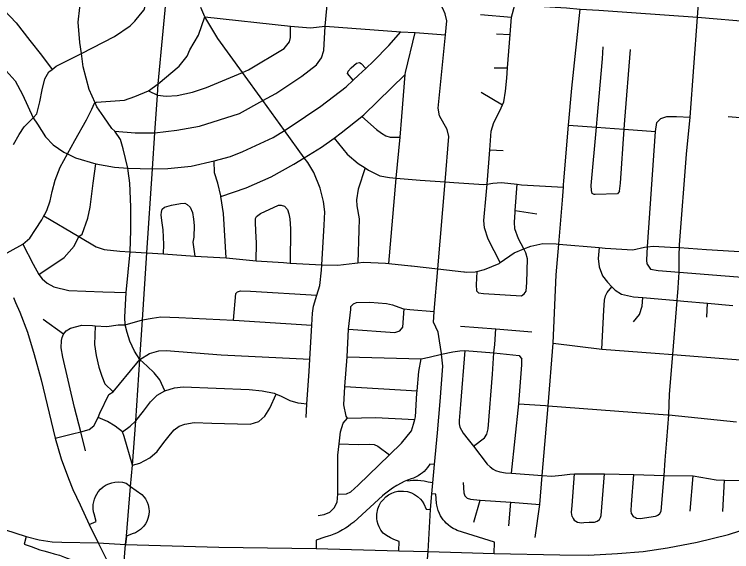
# Model space of a CAD drawing. Extents: x 1755200 to 1902939, y 644115 to 788070.
# Drawn here: x 1847744 to 1854921, y 703837 to 709211 of the extents above; entities that cross this region are included whole.
import ezdxf

# ---------------------------------------------------------------- set-up
doc = ezdxf.new("R2010")
doc.units = 0
for name, color, linetype in [('GM_X_City_Street', 7, 'Continuous'), ('GM_X_Interchange_Ramps', 7, 'Continuous'), ('GM_X_Interstate_Route', 7, 'Continuous'), ('GM_X_Township', 7, 'Continuous'), ('GM_X_US_Route', 7, 'Continuous')]:
    doc.layers.add(name, color=color, linetype=linetype)

msp = doc.modelspace()

# ---------------------------------------------------------------- linework, layer by layer
at = {"layer": 'GM_X_City_Street'}
for points in [[(1854580.4, 709183.9), (1854670.2, 710388.9), (1854672.2, 710535.3), (1854685.3, 710628.3), (1854748, 711339.3), (1854773.9, 711788.5), (1854814.6, 712261.2), (1854853, 712792.4)], [(1848881.8, 707646.3), (1848878.2, 707673.5), (1848831.4, 707864.1), (1848804.6, 707957.8), (1848750.2, 708041.5), (1848717.6, 708069.9), (1848639.9, 708184.4), (1848570.2, 708286.9), (1848552.7, 708326), (1848492.7, 708459.5), (1848433.4, 708684.1), (1848414, 708819.5), (1848398.2, 708928.8), (1848382.9, 709133.3), (1848398.2, 709279), (1848417.4, 709637.8)], [(1847736.7, 707909.2), (1847793.1, 708008.8), (1847841.3, 708084.8), (1847933.4, 708176.3), (1847967.8, 708216.7), (1848000.2, 708336.8), (1848022.6, 708455), (1848048.9, 708567.2), (1848089.2, 708637.2), (1848121.1, 708660.4), (1848163.4, 708691), (1848414, 708819.5), (1848415.9, 708820.5), (1848744.5, 708987.8), (1848900.9, 709095.5), (1848949.1, 709141.4), (1849005.4, 709211.4), (1849041.5, 709255.3), (1849061.7, 709327.5), (1849070, 709397.6), (1849090.4, 709586.8)], [(1848750.2, 708041.5), (1848951.1, 708024.5), (1849150.4, 708024.1), (1849368.5, 708051.8), (1849595.7, 708091), (1849996.5, 708220.1), (1850230.5, 708348.6), (1850359.3, 708419.3), (1850620, 708592.8), (1850766.3, 708704.6), (1850816.6, 708776.6), (1850838.9, 708850.6), (1850854.7, 709092.2), (1850885.8, 709450.4)], [(1851688.3, 709389.5), (1851978.4, 709365.6), (1852751.3, 709305.2), (1852932.4, 709296.4), (1853269.5, 709275.8), (1853404.2, 709263.3), (1853590.5, 709253), (1853918.2, 709230.1), (1854580.4, 709183.9), (1855127.7, 709134.2), (1855706.4, 709089.5), (1855852.6, 709077.8)], [(1847572.8, 709321.9), (1847760.6, 709125.3), (1847898.1, 708948.5), (1848013.7, 708801.8), (1848121.1, 708660.4)], [(1852017.1, 705819.2), (1851997, 705944.2), (1851982.7, 706032.6), (1851936, 706133.1), (1851943.2, 706235.3), (1851943.6, 706238.8), (1851979.8, 706666.1), (1852053.4, 707535.5), (1852091.7, 707987.9), (1852074.6, 708060.3), (1851996.2, 708195.6), (1851983.2, 708272), (1852057.9, 709004.9), (1852071.1, 709146.3), (1852054.9, 709215.4), (1852029.9, 709268.4), (1852006.3, 709311.1), (1851978.4, 709365.6)], [(1852605.1, 706727.5), (1852484.8, 706961.3), (1852449.1, 707075.8), (1852441.2, 707148), (1852465.9, 707402.6), (1852474.5, 707513.3), (1852501.1, 707854.5), (1852515.7, 708042.2), (1852539.9, 708130.4), (1852600.3, 708244.5), (1852627.1, 708305.7), (1852640.6, 708336.6), (1852659, 708442.8), (1852671.3, 708573.2), (1852679.3, 708675.6), (1852705.3, 709010), (1852708.6, 709052.4), (1852717, 709182.4), (1852751.3, 709305.2)], [(1850663, 705177.3), (1850671.8, 705315.5), (1850692.5, 705640.2), (1850699.6, 705762.4), (1850719.3, 706101.5), (1850726.4, 706223.4), (1850736.6, 706293.5), (1850769.5, 706401.4), (1850799.3, 706497.7), (1850815.8, 706652), (1850819.2, 706704.4), (1850845.2, 707100.9), (1850849.7, 707235.2), (1850836, 707339.4), (1850802.4, 707473.8), (1850738.9, 707630.4), (1850679.2, 707728.8), (1850644.1, 707777.2), (1850446.5, 708050.2), (1850230.5, 708348.6), (1850027.2, 708629.5), (1849778.8, 708970.4), (1849648.4, 709184.5), (1849608.9, 709277.9)], [(1853242.8, 707543.9), (1853289.7, 708103.8), (1853320.5, 708471.8), (1853404.2, 709263.3)], [(1848047.3, 707210.3), (1848048.6, 707212.7), (1848068.7, 707250.3), (1848101, 707344.4), (1848121.3, 707438.5), (1848153.7, 707550.7), (1848202.1, 707682.8), (1848274.6, 707814.1), (1848349.1, 707948.9), (1848465.8, 708154.9), (1848520.1, 708261), (1848544.3, 708321), (1848552.7, 708326), (1848564.4, 708333), (1848844.5, 708352.1), (1848949.8, 708388.5), (1849086.8, 708447.2), (1849183, 708516.2), (1849392.1, 708693.8), (1849474.4, 708791.7), (1849498.4, 708855), (1849586.9, 709003), (1849648.4, 709184.5)], [(1849648.4, 709184.5), (1850505.5, 709091.6), (1850707.5, 709075.6), (1850854.7, 709092.2), (1851612.1, 709035.9), (1851755.5, 709027.6), (1852057.9, 709004.9)], [(1852406.6, 709209.7), (1852717, 709182.4)], [(1854381.1, 706425.8), (1854393.6, 706579.6), (1854396.1, 706631.7), (1854396.3, 706635.8), (1854396.3, 706814.4), (1854398.4, 706877.2), (1854399.3, 706906.7), (1854469.7, 707810.9), (1854506, 708183.8), (1854580.4, 709183.9)], [(1849086.8, 708447.2), (1849175.6, 708403.1), (1849261.7, 708392.4), (1849372.6, 708398.9), (1849526.6, 708432.9), (1849667.5, 708479.8), (1850027.2, 708629.5), (1850087.9, 708656.7), (1850444.8, 708870), (1850497, 708935.9), (1850505.1, 708980), (1850505.5, 709091.6)], [(1847661.1, 708646.6), (1847752.8, 708544.1), (1847826.4, 708409.6), (1847933.4, 708176.3), (1847975.4, 708112.5), (1848055.1, 707985.9), (1848130.9, 707905.5), (1848238.7, 707831), (1848274.6, 707814.1), (1848354.5, 707776.5), (1848560.5, 707715.3), (1848744.4, 707681.9), (1848878.2, 707673.5), (1849126.7, 707666.8), (1849277.8, 707670.2), (1849511.9, 707691.9), (1849742.7, 707745.4), (1849905.3, 707788.1), (1850029.3, 707839.1), (1850331.9, 707980.4), (1850446.5, 708050.2), (1850502.3, 708084.1), (1850811.1, 708293.6), (1851063.8, 708487.2), (1851132.2, 708550.8), (1851186.2, 708601), (1851259.3, 708668.1), (1851338.7, 708740.8), (1851489.2, 708900.6), (1851612.1, 709035.9)], [(1851492.1, 706718.2), (1851565, 707567.5), (1851565.4, 707572), (1851602.5, 707983.5), (1851621, 708188.7), (1851654.9, 708608.7), (1851656.4, 708627.5), (1851755.5, 709027.6)], [(1852568.3, 709016.7), (1852705.3, 709010)], [(1853545.1, 707410.2), (1853523.6, 707417.4), (1853517.7, 707449.5), (1853515.8, 707497.7), (1853566.8, 708082.6), (1853573.6, 708161.3), (1853627.3, 708764.8), (1853635.6, 708887.1)], [(1853798.1, 707440.7), (1853808.3, 707520.9), (1853845.8, 708061.9), (1853852, 708152.5), (1853908, 708858.2)], [(1851132.2, 708550.8), (1851078.2, 708619.4), (1851084.3, 708641.4), (1851114.4, 708675.4), (1851168.5, 708721.3), (1851196.6, 708729.2), (1851212.6, 708719.2), (1851259.3, 708668.1)], [(1852543.4, 708675.8), (1852679.3, 708675.6)], [(1849810.8, 707390.2), (1850062.4, 707474.1), (1850313.1, 707585.6), (1850539.7, 707713.3), (1850644.1, 707777.2), (1850816.6, 707882.9), (1850943.6, 707973.5), (1851015.3, 708024.7), (1851221.3, 708189.4), (1851240.1, 708204.5), (1851654.9, 708608.7)], [(1852414.5, 708433.6), (1852627.1, 708305.7)], [(1851221.3, 708189.4), (1851368, 708059.7), (1851417.9, 708021.5), (1851459.9, 707997.2), (1851503.9, 707983.1), (1851602.5, 707983.5)], [(1854076.4, 706713.6), (1854070.9, 706755.8), (1854079.9, 706885.5), (1854159.5, 708040.2), (1854172.7, 708129.3), (1854211.2, 708169), (1854273.6, 708188.3), (1854367.8, 708187.3), (1854506, 708183.8)], [(1854886.9, 708189.6), (1855045.2, 708177.1), (1855345.3, 708153.4), (1855449.7, 708145.2), (1855639.3, 708131), (1856429.1, 708072.1), (1856876.3, 708042), (1857151.1, 708033.6)], [(1853289.7, 708103.8), (1853566.8, 708082.6), (1853749.7, 708068.6), (1853845.8, 708061.9), (1854159.5, 708040.2)], [(1850943.6, 707973.5), (1851074.8, 707811.9), (1851182.7, 707717.4), (1851252.8, 707673.9), (1851286.8, 707652.8), (1851400.8, 707594.4), (1851496.9, 707578), (1851565.4, 707572), (1851805.3, 707551), (1852053.4, 707535.5), (1852141.7, 707529.9), (1852440.2, 707509), (1852474.5, 707513.3), (1852532.3, 707520.7), (1852616.5, 707528.5), (1852773.7, 707510.9), (1852818.7, 707505.8), (1853237.5, 707480.8)], [(1852501.1, 707854.5), (1852635.4, 707849.3)], [(1849864.7, 706775.6), (1849835.2, 707218.4), (1849810.8, 707390.2), (1849809.8, 707396.9), (1849780.2, 707521.3), (1849746.5, 707625.6), (1849742.7, 707745.4)], [(1847987.2, 706608.4), (1848243.3, 706778.7), (1848341.7, 706892.6), (1848389.9, 706989.6), (1848422.1, 707012.7), (1848478.6, 707172.8), (1848503, 707283), (1848531.8, 707523.4), (1848560.5, 707715.3)], [(1851252.8, 707673.9), (1851184.1, 707462.7), (1851167.8, 707354.4), (1851171.6, 707294.2), (1851195.3, 707165.8), (1851189, 707051.5), (1851181.2, 706725.3)], [(1849249.6, 705446.7), (1849199.1, 705555.9), (1849141.5, 705625.8), (1849072.8, 705693.2), (1849000.2, 705759.8), (1848945.3, 705842.8), (1848899.9, 705940.9), (1848871.7, 706029.2), (1848853.5, 706105.9), (1848849.6, 706183.5), (1848861.7, 706427.8), (1848903.3, 706834.1), (1848908.3, 707051.5), (1848910, 707283.9), (1848898.2, 707521.4), (1848881.8, 707646.3)], [(1852845.9, 706414.7), (1852864, 706442.7), (1852872.3, 706529), (1852876.9, 706765.6), (1852861, 706825.8), (1852840.7, 706864.1), (1852787.3, 706964.4), (1852751.5, 707064.8), (1852747.6, 707133), (1852753.9, 707231.3), (1852755.3, 707250.2), (1852773.7, 707510.9)], [(1852956, 703979.1), (1853002.7, 704308.4), (1853026.1, 704597.6), (1853083.4, 705296.2), (1853133.9, 705920.6), (1853166.5, 706606.2), (1853191.2, 706912.6), (1853226.9, 707353.7), (1853237.5, 707480.8), (1853239.6, 707505.9), (1853242.8, 707543.9)], [(1853798.1, 707440.7), (1853780, 707416.7), (1853553.6, 707407.3), (1853549.3, 707408.8), (1853545.1, 707410.2)], [(1849234.4, 706813.9), (1849240, 706909.7), (1849232.5, 707056.1), (1849218.8, 707148.3), (1849213, 707204.5), (1849215.1, 707232.5), (1849223.2, 707260.6), (1849245.3, 707282.5), (1849317.3, 707302.3), (1849405.4, 707320.1), (1849449.5, 707321.9), (1849471.4, 707309.8), (1849501.4, 707283.7), (1849527.2, 707229.5), (1849537, 707163.3), (1849542.8, 707099.1), (1849540.4, 706982.9), (1849530.2, 706930.8), (1849548.7, 706792.3)], [(1850161.9, 706744.6), (1850166.4, 706922.7), (1850160.8, 707045), (1850155.1, 707129.2), (1850157.2, 707167.3), (1850165.3, 707189.3), (1850207.4, 707217.2), (1850387.7, 707300.8), (1850413.7, 707302.7), (1850445.7, 707292.6), (1850475.6, 707258.4), (1850491.5, 707214.3), (1850501.3, 707164.2), (1850507, 707063.9), (1850502, 706723.5)], [(1852755.3, 707250.2), (1852972.2, 707214.6)], [(1847543.3, 706756.6), (1847828.2, 706911.3), (1847899, 706971.3), (1847956, 707058.3), (1848018.4, 707156.3), (1848040, 707196.7), (1848047.3, 707210.3)], [(1848040, 707196.7), (1848389.9, 706989.6), (1848562.1, 706884.2), (1848642.4, 706857.5), (1848799.9, 706843.4)], [(1847828.2, 706911.3), (1847933, 706711.7), (1847987.2, 706608.4), (1848021.2, 706565.7), (1848073.3, 706520.5), (1848139.8, 706484), (1848288.2, 706449.9), (1848630.3, 706434.7), (1848861.7, 706427.8)], [(1852246.1, 706636.2), (1852272.2, 706633.2), (1852354.3, 706634.9), (1852370.2, 706639), (1852446.4, 706658.7), (1852594.7, 706720.3), (1852605.1, 706727.5), (1852745, 706824.1), (1852840.7, 706864.1), (1852911.3, 706893.7), (1853031.4, 706919.4), (1853163.5, 706914.9), (1853191.2, 706912.6), (1853594.7, 706878.2), (1853653.5, 706873.2), (1853931.6, 706856.3), (1854049.7, 706882), (1854079.9, 706885.5), (1854133.8, 706891.7), (1854305.8, 706883.1), (1854398.4, 706877.2), (1854667.8, 706859.9), (1855331.2, 706817.3)], [(1853594.7, 706878.2), (1853586, 706767.2), (1853595, 706684.9), (1853630.1, 706594.2), (1853677.5, 706531.4), (1853721.1, 706486.8), (1853754.8, 706452.3), (1853818.5, 706411.4), (1853938.5, 706386.1), (1854032.5, 706377.9), (1854374.8, 706348.2), (1854443.1, 706342.3), (1854679.7, 706321.3), (1854933.7, 706298.7)], [(1848799.9, 706843.4), (1848903.3, 706834.1), (1849070.8, 706824), (1849234.4, 706813.9), (1849548.7, 706792.3), (1849864.7, 706775.6), (1850161.9, 706744.6), (1850435.9, 706727.4), (1850502, 706723.5), (1850819.2, 706704.4), (1850824, 706704.1), (1850980, 706703.6), (1851150.1, 706721.1), (1851181.2, 706725.3), (1851236.2, 706732.8), (1851456.2, 706722.1), (1851492.1, 706718.2), (1851710, 706694.9), (1851717.3, 706694.2)], [(1851717.3, 706694.2), (1851979.8, 706666.1), (1852240.3, 706636.8), (1852246.1, 706636.2)], [(1854076.4, 706713.6), (1854109.9, 706661.1), (1854186, 706648.2), (1854396.1, 706631.7), (1855317.6, 706559.3), (1855407.6, 706552.3), (1856645.3, 706464.3), (1856761.6, 706454.5), (1857039.8, 706439.4), (1857083.9, 706427.3), (1857320.3, 706414.6), (1857448.8, 706435.3), (1857545.3, 706462.3), (1857622.9, 706467.1), (1857627.6, 706467.4), (1858205, 706414.5), (1858276.3, 706408), (1858933.3, 706362.6), (1858983.5, 706370), (1859015.7, 706381.7), (1859062.3, 706423.3)], [(1852370.2, 706639), (1852365.4, 706506.4), (1852367.3, 706446.3), (1852387.2, 706426.1), (1852437.3, 706418), (1852817.8, 706396.8), (1852845.9, 706414.7)], [(1849935.5, 706152.1), (1849958.7, 706418.3), (1849974.8, 706436.3), (1850004.8, 706446.2), (1850106.9, 706441.9), (1850769.5, 706401.4)], [(1853621.6, 705862.1), (1853640.3, 706252.9), (1853647.4, 706353.1), (1853657.9, 706395.2), (1853674.3, 706427.1), (1853721.1, 706486.8)], [(1853937.6, 706135.2), (1853998.6, 706208.8), (1854025.6, 706292.7), (1854032.5, 706377.9)], [(1854256.5, 704751.4), (1854272.7, 704952.5), (1854293.3, 705205.8), (1854298.2, 705410.8), (1854330.7, 705808.4), (1854374.8, 706348.2), (1854378.6, 706395.3), (1854381.1, 706425.8)], [(1850784.9, 704198.9), (1850843, 704208.8), (1850899.2, 704230.6), (1850945.3, 704276.6), (1850973.5, 704332.7), (1850979.6, 704410.4), (1850980.1, 704529.2), (1850980.5, 704691.7), (1850980.8, 704802), (1850992.9, 704916), (1851007.4, 705034.5), (1851033.7, 705122.7), (1851075.9, 705172.7), (1851063.9, 705190.8), (1851040.2, 705305.2), (1851051.1, 705487.6), (1851072.2, 705784.8), (1851086.3, 706063.1), (1851108.8, 706257.6), (1851108.9, 706287.7), (1851137, 706315.6)], [(1851137, 706315.6), (1851167.1, 706329.6), (1851299.3, 706331.2), (1851467.5, 706318.6), (1851527.6, 706304.4), (1851627.7, 706268), (1851644.3, 706266.1), (1851699.7, 706259.8), (1851943.6, 706238.8)], [(1854673.8, 706183.2), (1854679.7, 706321.3)], [(1851086.3, 706063.1), (1851550.9, 706027.6), (1851601, 706045.5), (1851629.2, 706081.5), (1851644.3, 706266.1)], [(1848234.8, 706013.1), (1848031.2, 706158.1)], [(1848234.8, 706013.1), (1848260.9, 706045.1), (1848307, 706073), (1848419.1, 706100.7), (1848525.2, 706098.3), (1848551.2, 706096.8), (1848669.2, 706089.9), (1848781.3, 706105.5), (1848853.5, 706105.9), (1849026.5, 706155.5), (1849124.3, 706172.7), (1849207.7, 706183.8), (1849388, 706177.6), (1849935.5, 706152.1), (1849939.9, 706151.8), (1850719.3, 706101.5)], [(1848551.2, 706096.8), (1848546.6, 705909.9), (1848562.2, 705799.6), (1848587.8, 705681.2), (1848617.6, 705590.9), (1848649.4, 705514.7), (1848733.1, 705434.4)], [(1852208.1, 706091.8), (1852562.6, 706064.6)], [(1848457.2, 704844.1), (1848408.8, 705035), (1848344.5, 705277.2), (1848228, 705780.6), (1848212.3, 705876.9), (1848216.6, 705949), (1848222.7, 705979.1), (1848234.8, 706013.1)], [(1852551.2, 705910), (1852551.2, 705910.1), (1852562.6, 706064.6)], [(1852562.6, 706064.6), (1852923, 706035.4)], [(1852336.1, 704891.2), (1852447.5, 704976), (1852471.7, 705012), (1852483.8, 705066.1), (1852529.3, 705611.5), (1852540.5, 705826.4), (1852551.2, 705910)], [(1853133.9, 705920.6), (1853621.6, 705862.1), (1854156.5, 705821.7), (1854330.7, 705808.4), (1854923.1, 705763.2), (1856225.4, 705666.2), (1856978.7, 705603.7)], [(1848969.1, 705721.9), (1849000.2, 705759.8), (1849096.1, 705819.5), (1849190.6, 705845.3), (1849261.7, 705850.2), (1849812.7, 705805.5), (1850699.6, 705762.4)], [(1851072.2, 705784.8), (1851814.3, 705766), (1851893.3, 705781.1), (1852018.3, 705811.8), (1852129.9, 705835.7), (1852200.4, 705846.6), (1852251.1, 705847.6), (1852540.5, 705826.4), (1852794.1, 705800.3), (1852822.5, 705762.5)], [(1851976.2, 705024.6), (1852003.9, 705338.2), (1852029.6, 705693.2), (1852018.3, 705811.8), (1852017.1, 705819.2)], [(1852251.1, 705847.6), (1852208.1, 705308), (1852195.3, 705147.6), (1852195.4, 705114.4), (1852202.5, 705082.4), (1852235.6, 705022.1), (1852283.9, 704957.2), (1852336.1, 704891.2), (1852475.4, 704712.8), (1852503, 704686.4), (1852534, 704661.9), (1852559.4, 704648.5), (1852600.4, 704633.6), (1852658.3, 704624.8), (1852718.9, 704620.8), (1853026.1, 704597.6), (1853123, 704592.4), (1853220.5, 704602.8), (1853301.4, 704612.3), (1853349.5, 704615), (1853647.3, 704614), (1853942.3, 704607.2), (1854244.3, 704600), (1854534.9, 704594), (1854766, 704553.7), (1854850.1, 704552.3), (1855064.5, 704548.8)], [(1848152.8, 704972), (1848324.2, 705014), (1848408.8, 705035), (1848493.4, 705057.4), (1848539.6, 705095), (1848583, 705179.6), (1848598.4, 705222.2), (1848689, 705408.3), (1848733.1, 705434.4), (1848969.1, 705721.9)], [(1850979.6, 704410.4), (1851067.9, 704416.6), (1851112, 704436.6), (1851184.3, 704500.5), (1851496.2, 704803.8), (1851618.1, 704922.3), (1851718.6, 705046.4), (1851738.8, 705110.5), (1851750.1, 705157.8), (1851757, 705186.6), (1851771.6, 705421.3), (1851774, 705445.5), (1851792.2, 705637.8), (1851814.3, 705766)], [(1852718.9, 704620.8), (1852790.7, 705316.2), (1852821.4, 705705.9), (1852822.5, 705762.5)], [(1848825.2, 705036.9), (1848902.8, 705091.1), (1848959.6, 705146.6), (1849036, 705243.3), (1849104.7, 705335.5), (1849172.1, 705401.3), (1849249.6, 705446.7), (1849346.2, 705476), (1849434, 705484.7), (1850091.7, 705459.8), (1850221.7, 705445.3), (1850343.7, 705420.9), (1850364.9, 705411.9), (1850405.6, 705394.6), (1850499.5, 705348.2), (1850581.4, 705323.9), (1850613.5, 705321.8), (1850671.8, 705315.5)], [(1851051.1, 705487.6), (1851774, 705445.5)], [(1848924.3, 704702), (1848997.9, 704722.3), (1849098.9, 704776.4), (1849172.1, 704837.9), (1849239.4, 704930.1), (1849305.2, 705010.6), (1849341.8, 705056), (1849393.1, 705091.1), (1849450.1, 705113), (1849543.7, 705128.8), (1849718.5, 705122.3), (1850104.6, 705111), (1850190.7, 705138.8), (1850250.9, 705192.7), (1850299.2, 705270.7), (1850364.9, 705411.9)], [(1852790.7, 705316.2), (1853056.5, 705298)], [(1853056.5, 705298), (1853083.4, 705296.2), (1854278.7, 705206.9)], [(1848924.3, 704702), (1848842.8, 704987.2), (1848825.2, 705036.9), (1848752, 705093.4), (1848676.2, 705137.8), (1848583, 705179.6)], [(1851075.9, 705172.7), (1851356.3, 705177.9), (1851750.1, 705157.8)], [(1854278.7, 705206.9), (1854293.3, 705205.8), (1854967.9, 705136.7)], [(1851756.9, 702424.7), (1851762.7, 702503), (1851823.1, 703130.4), (1851833.4, 703252.7), (1851835.8, 703284), (1851851.9, 703454), (1851885.5, 703837.5), (1851908.2, 704257.2), (1851922.3, 704416.7), (1851932, 704526.2), (1851948, 704706.9), (1851976.2, 705024.6)], [(1850992.9, 704916), (1851185.4, 704907.6), (1851299.6, 704913.3), (1851343.6, 704909.2), (1851381.6, 704893), (1851496.2, 704803.8)], [(1854244.3, 704600), (1854256.5, 704751.4)], [(1853324.1, 704187.3), (1853318.7, 704230), (1853324.4, 704297.2), (1853349.5, 704615)], [(1853576, 704141.6), (1853597.7, 704160), (1853608.6, 704178.6), (1853611.1, 704189.1), (1853613.5, 704199.6), (1853647.3, 704614)], [(1853920, 704215.9), (1853914.5, 704247.2), (1853919.4, 704310.1), (1853942.3, 704607.2)], [(1854201.5, 704218), (1854214.4, 704242.5), (1854244.3, 704600)], [(1854507.1, 704240.8), (1854534.9, 704594)], [(1852235, 704527.2), (1852241.7, 704425), (1852252.1, 704393.7), (1852275.4, 704370.4), (1852306.7, 704360.2), (1852337.1, 704358), (1852403.4, 704353.2), (1852712.5, 704331), (1853002.7, 704308.4)], [(1854831.3, 704238.7), (1854850.1, 704552.3)], [(1852341.1, 704132), (1852403.4, 704353.2)], [(1852691.6, 704096.8), (1852712.5, 704331)], [(1853920, 704215.9), (1853936.7, 704188.8), (1853957.3, 704176.9), (1853968.7, 704170.4), (1854005.7, 704168.6), (1854158.1, 704191), (1854170, 704195.9), (1854182, 704200.9), (1854201.5, 704218)], [(1853324.1, 704187.3), (1853335.6, 704167.6), (1853346.5, 704150.6), (1853379.4, 704131.3), (1853417.1, 704125.4), (1853440.9, 704127), (1853496.3, 704130.6), (1853548.7, 704133.4), (1853576, 704141.6)]]:
    msp.add_lwpolyline(points, dxfattribs=at)
at = {"layer": 'GM_X_Interchange_Ramps'}
for points in [[(1851948, 704706.9), (1851901.9, 704711.4), (1851878.5, 704678.7), (1851861.7, 704658.8), (1851842.9, 704639.7), (1851827.4, 704626.2), (1851807.7, 704611.1), (1851784.5, 704596.2), (1851762.6, 704584.4), (1851736.5, 704573), (1851713.9, 704565.2), (1851677.1, 704551.7), (1851645, 704537.2), (1851612.4, 704520.9), (1851570.2, 704497.4), (1851527.4, 704470.5), (1851487.1, 704442.1), (1851447.9, 704411.3), (1851428, 704394.3), (1851141.7, 704130.9), (1851111.1, 704110.5), (1851082.9, 704089.5), (1851057.7, 704072.5), (1851028.2, 704054.6), (1850993.4, 704035.9), (1850966.7, 704023.1), (1850940.1, 704011.7), (1850906.9, 703999.3), (1850883.5, 703991.7), (1850851, 703982.6), (1850764.4, 703952.8), (1850762.1, 703868.6)], [(1848492.5, 704107.2), (1848562, 704138.8), (1848542.5, 704214.9), (1848537.2, 704236.5), (1848533.3, 704265.3), (1848532.5, 704285.8), (1848533.6, 704308.3), (1848537.6, 704335.4), (1848544.3, 704360.7), (1848555.4, 704389.3), (1848567.5, 704412.5), (1848583.6, 704436.2), (1848605.7, 704461.5), (1848632.3, 704484.6), (1848663.7, 704504.7), (1848688, 704516.1), (1848717.7, 704526.1), (1848750.5, 704532.5), (1848785.4, 704534.5), (1848824.3, 704530.9), (1848863.8, 704520.8), (1848907.2, 704486.9), (1849018.3, 704408.8), (1849041.6, 704383.1), (1849054.7, 704364.5), (1849072.3, 704331), (1849081.1, 704306.8), (1849089.1, 704269.7), (1849091.2, 704240.3), (1849088.9, 704206.4), (1849080.1, 704167.7), (1849068, 704137.3), (1849055.5, 704114.6), (1849038.4, 704090.8), (1849023.7, 704074.4), (1849005.5, 704057.7), (1848976.9, 704037.6), (1848955.6, 704026.3), (1848923.6, 704014.2), (1848864.5, 703992.6), (1848854.2, 703906.9)], [(1851932, 704526.2), (1851882.7, 704531), (1851843, 704540.9), (1851810.2, 704546.1), (1851780.4, 704548.7), (1851754.7, 704549.3), (1851731.6, 704548.5), (1851704.4, 704546), (1851681.3, 704542.6), (1851677.1, 704551.7)], [(1851591.4, 703845.7), (1851593.7, 703939.4), (1851539.2, 703959.6), (1851507.3, 703974.4), (1851466.7, 703998), (1851435, 704023.2), (1851411.6, 704052.6), (1851393.7, 704083.6), (1851382.9, 704109.5), (1851374.3, 704140.2), (1851370, 704168.6), (1851370, 704213.1), (1851379.8, 704263.5), (1851393.5, 704298.5), (1851412, 704330.6), (1851429.1, 704352.7), (1851459.8, 704383.6), (1851486.6, 704403.7), (1851519, 704421.4), (1851555.4, 704434.7), (1851581.5, 704440.5), (1851605.4, 704443.2), (1851636.3, 704443.4), (1851677.9, 704437.4), (1851718.6, 704424.3), (1851748.9, 704409.1), (1851777.1, 704389.6), (1851806.3, 704362.3), (1851823.5, 704341.1), (1851840.5, 704314.3), (1851865.6, 704261.4), (1851908.2, 704257.2)], [(1852545.6, 703819), (1852548.3, 703932.8), (1852175.7, 704048.3), (1852158.2, 704058.6), (1852135.6, 704068), (1852107.8, 704085.9), (1852084.3, 704104.3), (1852065.8, 704121.3), (1852049.3, 704138.9), (1852034.6, 704156.8), (1852022.2, 704174.2), (1852009, 704195.8), (1851997.9, 704217.1), (1851985, 704248), (1851976.5, 704275.4), (1851970.4, 704302.6), (1851967.5, 704321.8), (1851959.6, 704413), (1851922.3, 704416.7)], [(1847861.1, 703988.9), (1847841.9, 703913.2), (1847911.1, 703887.2), (1847954.8, 703870.2), (1847998.4, 703855.5), (1848038.4, 703843.8), (1848098.7, 703828.8), (1848143.4, 703816.6), (1848196, 703800.2), (1848244.5, 703782.9), (1848297.3, 703761.8), (1848336.6, 703744.4), (1848385.2, 703720.7), (1848448.8, 703686), (1848492.2, 703659.8), (1848539.4, 703629), (1848582.1, 703599), (1848622.7, 703564.4), (1848657.9, 703528.3), (1848682.8, 703498.4), (1848763, 703420.6), (1848818.1, 703452.4)]]:
    msp.add_lwpolyline(points, dxfattribs=at)
at = {"layer": 'GM_X_Interstate_Route'}
for points in [[(1847384.1, 704219.9), (1847499, 704136), (1847646.8, 704058.6), (1847861.1, 703988.9)], [(1848583, 703926.5), (1848854.2, 703906.9), (1849790.6, 703881.7), (1850762.1, 703868.6), (1851591.4, 703845.7), (1851885.5, 703837.5), (1852217, 703828.3), (1852545.6, 703819), (1853201.9, 703805.1), (1853488.3, 703802.8), (1853780.1, 703817.9), (1854035.4, 703839), (1854280.4, 703874.6), (1854574.6, 703932.5), (1854889.5, 704010.1), (1855237.9, 704122.8)], [(1847861.1, 703988.9), (1847991.6, 703954.8), (1848121.8, 703935.4), (1848218.5, 703931.9), (1848583, 703926.5)]]:
    msp.add_lwpolyline(points, dxfattribs=at)
at = {"layer": 'GM_X_Township'}
msp.add_lwpolyline([(1848818.1, 703452.4), (1848854.3, 703906.9), (1848864.5, 703992.6), (1848907.2, 704486.9), (1848924.2, 704702), (1848959.6, 705146.6), (1849000.2, 705759.8), (1849026.5, 706155.5), (1849070.8, 706824), (1849126.7, 707666.7), (1849150.4, 708024.1), (1849175.6, 708403.1), (1849183.1, 708516.2), (1849282.1, 709573.4)], dxfattribs=at)
at = {"layer": 'GM_X_US_Route'}
for points in [[(1847734.2, 706377.3), (1847755.4, 706330.1), (1847797.1, 706231.6), (1847874.4, 706033.5), (1847941, 705808.7), (1848011.1, 705554.1), (1848152.8, 704972), (1848211.4, 704765.3), (1848284.4, 704566.9), (1848328.5, 704460.1), (1848403.3, 704305), (1848492.5, 704107.2), (1848583, 703926.5)], [(1848583, 703926.5), (1848818.1, 703452.4), (1848904.5, 703299.2)]]:
    msp.add_lwpolyline(points, dxfattribs=at)

doc.saveas('drawing.dxf')
